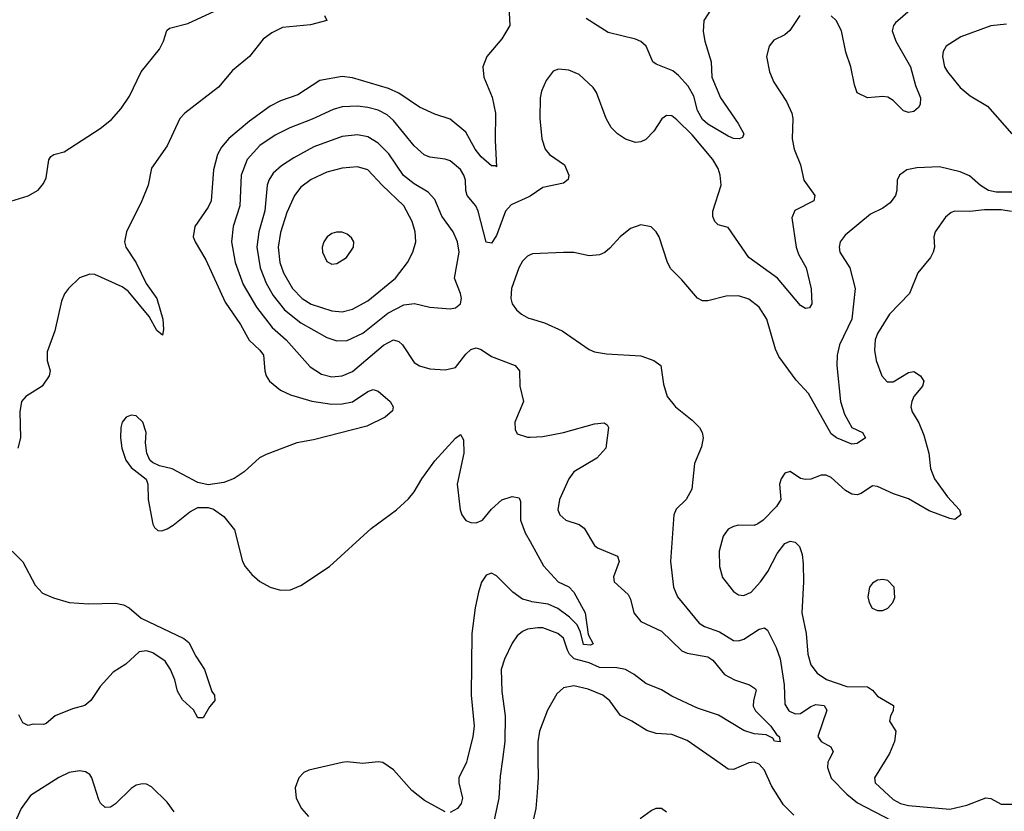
# Model space of a CAD drawing. Header units: inches. Extents: x 1649636 to 1815363, y 506543 to 641975.
# Tile 486 of 656: x 1748018 to 1751842, y 549799 to 552873. Entities that reach past the tile are written whole.
import ezdxf

# ---------------------------------------------------------------- set-up
doc = ezdxf.new("R2010")
doc.units = ezdxf.units.IN
doc.header["$MEASUREMENT"] = 0
for name, color, linetype in [('B7544', 7, 'Continuous'), ('B7545', 7, 'Continuous'), ('B7554', 7, 'Continuous'), ('B7555', 7, 'Continuous')]:
    doc.layers.add(name, color=color, linetype=linetype)

msp = doc.modelspace()

# ---------------------------------------------------------------- linework, layer by layer
at = {"layer": 'B7544', "color": 5}
for points, elevation in [([(1749755.8, 550000), (1749753.4, 549990), (1749723.2, 549930), (1749722.8, 549910), (1749737.2, 549850), (1749732.1, 549830), (1749717.8, 549810), (1749690, 549794.8)], 520), ([(1749892.6, 550000), (1749884.1, 549935.9), (1749878.6, 549850), (1749852.5, 549730), (1749840.6, 549630), (1749846.2, 549570), (1749868.1, 549490), (1749886.7, 549450), (1749906.3, 549430), (1749945.5, 549410), (1749970, 549406.6), (1750000, 549410.5)], 540), ([(1749670, 549798), (1749590, 549841), (1749540.7, 549880.7), (1749470, 549960.5), (1749428.6, 549988.6), (1749410, 549991.1), (1749350, 549984.4), (1749290, 549991.4), (1749270, 549989.1), (1749141, 549959), (1749121.7, 549950), (1749101.6, 549930), (1749087.9, 549890), (1749090.9, 549850), (1749111.7, 549810), (1749138.9, 549778.9)], 520), ([(1748617.9, 549797.9), (1748590, 549835.5), (1748530, 549895), (1748510, 549904.2), (1748494.1, 549905.9), (1748470, 549900.4), (1748450, 549887.4), (1748390, 549829), (1748370, 549815.7), (1748350, 549813.6), (1748331, 549831), (1748324.3, 549844.3), (1748297.9, 549930), (1748290, 549942.4), (1748273.2, 549953.2), (1748250, 549956.9), (1748210, 549949.9), (1748170, 549930.9), (1748059.2, 549860.8), (1748023, 549810), (1747970, 549692.8)], 520)]:
    msp.add_lwpolyline(points, dxfattribs=dict(at, elevation=elevation))
at = {"layer": 'B7545', "color": 5}
for points, elevation in [([(1749916.6, 552950), (1749920.8, 552850), (1749890, 552798.7), (1749831.6, 552730), (1749816.9, 552690), (1749820.6, 552650), (1749852.2, 552572.2), (1749865.8, 552510), (1749864.2, 552404.2), (1749870, 552302), (1749866, 552306), (1749850, 552306), (1749810, 552341), (1749786.7, 552370), (1749750, 552435.8), (1749690, 552486.2), (1749630, 552506.6), (1749570, 552533.9), (1749490, 552588.3), (1749450, 552606.2), (1749310, 552647.9), (1749270, 552652.7), (1749182.8, 552637.2), (1749098.2, 552581.8), (1749030, 552558.1), (1748990, 552537.1), (1748910, 552479), (1748830, 552411.7), (1748801.3, 552378.7), (1748785.8, 552350), (1748770.1, 552290), (1748760.7, 552170), (1748750, 552145.6), (1748698.4, 552070), (1748691.8, 552030), (1748699, 552010), (1748740.2, 551940.2), (1748815.8, 551775.8), (1748874.8, 551690), (1748909, 551629), (1748950.2, 551590), (1748964.1, 551570), (1748969.5, 551509.5), (1748974.7, 551490), (1748987.3, 551470), (1749030, 551435), (1749070, 551416.8), (1749151.7, 551391.7), (1749230, 551380.5), (1749270, 551381.1), (1749310, 551389.6), (1749370, 551429.4), (1749390, 551436.6), (1749410, 551430.2), (1749456.9, 551390), (1749467.8, 551370), (1749465.3, 551354.7), (1749437, 551330), (1749365.8, 551294.2), (1749158.3, 551241.7), (1749093.4, 551230), (1748974.6, 551185.4), (1748948.7, 551171.3), (1748890, 551117.7), (1748850, 551092.2), (1748810, 551076.4), (1748750, 551067.3), (1748710, 551076.2), (1748610, 551129.6), (1748560.8, 551140.8), (1748533.7, 551153.7), (1748522.8, 551162.8), (1748511.2, 551190), (1748506.3, 551230), (1748508.2, 551270), (1748495.4, 551310), (1748470, 551335.1), (1748450, 551336.9), (1748431, 551330), (1748414.9, 551310), (1748410.4, 551290), (1748408.8, 551250), (1748414, 551210), (1748430, 551162.8), (1748450, 551134), (1748508.5, 551088.5), (1748514.9, 551070), (1748517, 551010), (1748534.6, 550914.6), (1748541.1, 550901.1), (1748554, 550890), (1748570, 550888.9), (1748590, 550896.5), (1748614, 550910), (1748678, 550962), (1748710, 550978.4), (1748750, 550979.5), (1748770, 550972.4), (1748810, 550944.2), (1748852.2, 550892.2), (1748883, 550770), (1748893, 550750), (1748918.6, 550718.6), (1748950, 550692.3), (1748990.1, 550670.1), (1749030, 550658), (1749070, 550659.3), (1749110, 550676.5), (1749220.5, 550750), (1749382.9, 550897.1), (1749481.6, 550970), (1749527.6, 551012.4), (1749550, 551040.3), (1749579.1, 551090), (1749630, 551160.7), (1749710, 551247.8), (1749730, 551262.4), (1749741.6, 551241.6), (1749742.2, 551190), (1749716.3, 551070), (1749727.8, 550970), (1749734.7, 550950), (1749750, 550929.2), (1749770, 550920.2), (1749790, 550919.3), (1749815.6, 550930), (1749850, 550972.8), (1749890, 551009.1), (1749930, 551022.3), (1749957.2, 551017.2), (1749962.8, 551002.8), (1749962.4, 550930), (1749981, 550881), (1750000, 550847)], 520), ([(1747950, 552158.3), (1748050.4, 552189.6), (1748089.1, 552210.9), (1748110, 552237.6), (1748120.4, 552259.6), (1748130.7, 552329.3), (1748138.2, 552341.8), (1748149.8, 552350.2), (1748190, 552360.2), (1748330, 552451), (1748374.5, 552485.5), (1748412.3, 552527.7), (1748443.5, 552576.5), (1748489.6, 552670), (1748560.9, 552759.1), (1748576.3, 552790), (1748588.8, 552831.2), (1748599.9, 552840.1), (1748670, 552858.4), (1748773.9, 552906.1)], 480), ([(1749201, 552890), (1749211, 552870), (1749147.5, 552852.5), (1749037.7, 552842.3), (1748997.4, 552822.6), (1748963, 552797), (1748910, 552730.8), (1748843.8, 552676.2), (1748790, 552610.7), (1748658.9, 552510), (1748639.5, 552490), (1748590, 552383), (1748530, 552296.2), (1748516.3, 552230), (1748492.4, 552170), (1748432.4, 552050), (1748425.1, 552010), (1748429.4, 551990), (1748470, 551929.4), (1748508.3, 551848.3), (1748550.2, 551790), (1748574, 551710), (1748576.5, 551670), (1748571.6, 551648.4), (1748550, 551666.3), (1748520.5, 551720.5), (1748438.7, 551818.7), (1748416.1, 551836.1), (1748310, 551884), (1748290, 551885.6), (1748249.8, 551870.2), (1748206.5, 551830), (1748191.2, 551808.8), (1748179.7, 551779.7), (1748154.6, 551665.4), (1748123.7, 551583.7), (1748124, 551550), (1748136.3, 551510), (1748131.6, 551490), (1748104.7, 551450), (1748041.7, 551410), (1748025, 551390), (1748017.7, 551350), (1748020.2, 551250), (1748010.3, 551210)], 480), ([(1750000, 552188.4), (1749994.9, 552185.1), (1749926.4, 552153.6), (1749905.1, 552130), (1749870, 552034.7), (1749850, 552005.6), (1749829.4, 552009.4), (1749798.9, 552130), (1749789.2, 552150), (1749755.6, 552190), (1749749.9, 552210), (1749748.6, 552250), (1749743, 552270), (1749730, 552290.8), (1749690, 552324.8), (1749670, 552331.5), (1749610, 552339), (1749588.4, 552348.4), (1749550, 552383.7), (1749470, 552482.3), (1749444.3, 552504.3), (1749410, 552521.2), (1749370, 552532.5), (1749330, 552537.7), (1749270, 552534.2), (1749235.2, 552524.8), (1749153.3, 552486.7), (1749066.4, 552453.6), (1749010, 552425.2), (1748950, 552384.1), (1748901.2, 552330), (1748877.5, 552270), (1748872.3, 552150), (1748846.4, 552070), (1748840.1, 552010), (1748854.6, 551930), (1748885.1, 551845.1), (1748937.1, 551757.1), (1748998.1, 551678.1), (1749052, 551630), (1749145.7, 551525.7), (1749190, 551497.3), (1749230, 551487), (1749270, 551490.1), (1749310, 551506.5), (1749430, 551609.5), (1749470, 551630.1), (1749490, 551623.9), (1749503.9, 551610), (1749550, 551542.3), (1749570, 551529.1), (1749610, 551517.8), (1749670, 551513.1), (1749710, 551522), (1749750, 551574.9), (1749770, 551593), (1749790, 551598.6), (1749810, 551592.4), (1749850, 551565.2), (1749942.6, 551530), (1749959.2, 551510), (1749960.2, 551450), (1749974.7, 551390), (1749941.3, 551310), (1749942.4, 551282.4), (1749950, 551265.5), (1749990, 551252), (1750000, 551252.5)], 540), ([(1750000, 551959.7), (1749990, 551955.4), (1749970, 551935.1), (1749955.8, 551910), (1749928.2, 551830), (1749924.7, 551790), (1749930.2, 551770.2), (1749946.9, 551746.9), (1749966.4, 551730), (1749994.4, 551714.4), (1750000, 551712.7)], 560), ([(1747946.5, 550850), (1748030, 550767.6), (1748077.3, 550677.3), (1748106.3, 550646.3), (1748148.2, 550628.2), (1748210.2, 550610.2), (1748284.7, 550604.7), (1748390, 550607), (1748421, 550601), (1748442.4, 550590), (1748489, 550549), (1748654.9, 550470), (1748675.1, 550455.1), (1748701.3, 550401.3), (1748735.3, 550350), (1748764.4, 550264.4), (1748774, 550250), (1748776, 550230), (1748755.2, 550204.8), (1748730, 550162), (1748710, 550162), (1748693.2, 550193.2), (1748650, 550232.7), (1748630, 550266), (1748620.3, 550310), (1748603.9, 550350), (1748582, 550382), (1748534.3, 550414.3), (1748510, 550422.8), (1748481.7, 550418.3), (1748430, 550371.1), (1748380.8, 550339.2), (1748330, 550284.5), (1748293.9, 550230), (1748270, 550210.6), (1748222.8, 550197.2), (1748154.7, 550170), (1748119.8, 550140.2), (1748110, 550136.8), (1748070, 550138.1), (1748050, 550132.8), (1748030, 550143.5), (1748013.9, 550173.9)], 480), ([(1750000, 550614.9), (1749970, 550623.5), (1749933.5, 550650), (1749870, 550713.3), (1749850, 550723.8), (1749830, 550716.8), (1749811.2, 550688.8), (1749799.8, 550650), (1749786.9, 550590), (1749773.9, 550490), (1749770.9, 550250), (1749782.9, 550130), (1749777.6, 550090), (1749755.8, 550000)], 520), ([(1750000, 550507.8), (1749990, 550506.2), (1749970, 550497.7), (1749950, 550481.3), (1749930, 550451.8), (1749900.2, 550390), (1749888.1, 550350), (1749890, 550264.7), (1749902.9, 550170), (1749901.9, 550070), (1749892.6, 550000)], 540)]:
    msp.add_lwpolyline(points, dxfattribs=dict(at, elevation=elevation))
for points, elevation in [([(1749330, 552426.1), (1749270, 552419.6), (1749160.6, 552379.4), (1749082.7, 552337.3), (1749034.8, 552305.2), (1749002.7, 552277.3), (1748984.8, 552250), (1748979, 552230), (1748969.3, 552130.7), (1748946, 552050), (1748938.8, 551990), (1748951.7, 551910), (1748974.7, 551850), (1749002.3, 551802.3), (1749045.9, 551745.9), (1749110, 551696.1), (1749210, 551639.5), (1749250, 551626.7), (1749290, 551628.1), (1749350, 551656.4), (1749446.9, 551733.1), (1749510, 551765.3), (1749551.3, 551771.3), (1749610, 551757), (1749690, 551750.4), (1749710, 551754.9), (1749729.4, 551770), (1749733.3, 551790), (1749729.6, 551810), (1749706, 551870), (1749723.9, 551970), (1749718.1, 552010), (1749701.4, 552050), (1749656.8, 552110), (1749630, 552175.1), (1749603.9, 552203.9), (1749550, 552236.2), (1749508.5, 552268.5), (1749451.9, 552351.9), (1749410, 552393.2), (1749370, 552418.2)], 560), ([(1749330, 552301.2), (1749270, 552296.3), (1749210, 552281.4), (1749150, 552252.3), (1749110, 552222.4), (1749084.5, 552190), (1749055.4, 552124.6), (1749030, 552046.3), (1749021.7, 551990), (1749028, 551930), (1749042.5, 551890), (1749076.6, 551830), (1749114.6, 551790), (1749150, 551768.5), (1749230, 551742.3), (1749270, 551739.3), (1749310, 551749.1), (1749370, 551782), (1749477.5, 551870), (1749523.4, 551930), (1749544.2, 551970), (1749556.1, 552010), (1749553, 552050), (1749541.7, 552090), (1749509.9, 552150), (1749425.2, 552230), (1749370, 552289.8)], 580), ([(1749248.4, 552048.4), (1749230, 552042.6), (1749212.4, 552030), (1749198.6, 552010), (1749192.5, 551990), (1749193.9, 551970), (1749210, 551933.8), (1749230, 551923.6), (1749250, 551926.6), (1749287.2, 551950), (1749314, 551990), (1749315.3, 552010), (1749306.2, 552026.2), (1749290, 552039.8), (1749270, 552047.9)], 620)]:
    msp.add_lwpolyline(points, close=True, dxfattribs=dict(at, elevation=elevation))
at = {"layer": 'B7554', "color": 5}
for points, elevation in [([(1750030.6, 550000), (1750031.1, 549930), (1750027.3, 549872.7), (1750021.8, 549810), (1750003.9, 549730)], 560), ([(1751024.6, 549784.6), (1750984.5, 549824.5), (1750938.2, 549898.2), (1750910, 549959.4), (1750890, 549982.8), (1750870, 549989.9), (1750850, 549987.9), (1750790, 549962), (1750770, 549962.7), (1750716.3, 550000)], 560), ([(1751162.2, 550000), (1751157.1, 549990), (1751154.8, 549970), (1751170, 549927.7), (1751230, 549865.5), (1751272.1, 549832.1), (1751403.5, 549763.5)], 560), ([(1751381.5, 550000), (1751338, 549930), (1751340.3, 549910), (1751410, 549845.7), (1751438.3, 549830), (1751470, 549822.5), (1751630, 549808.3), (1751696.7, 549823.3), (1751770, 549851.8), (1751790, 549849.2), (1751830, 549827.1), (1751890, 549827)], 580), ([(1750428.2, 549771.8), (1750470, 549803.1), (1750490, 549811.8), (1750510, 549812), (1750530, 549797.1)], 560)]:
    msp.add_lwpolyline(points, dxfattribs=dict(at, elevation=elevation))
at = {"layer": 'B7555', "color": 5}
for points, elevation in [([(1750700.2, 552910), (1750674.9, 552870), (1750672.7, 552827.3), (1750678.6, 552790), (1750703.1, 552710), (1750706, 552650), (1750739.1, 552570), (1750808.5, 552470), (1750830.4, 552430), (1750824.5, 552415.5), (1750812, 552410), (1750790, 552411.5), (1750770, 552421), (1750690, 552467.9), (1750670, 552485), (1750650, 552521), (1750636.1, 552576.1), (1750614.6, 552614.6), (1750576.5, 552656.5), (1750554, 552674), (1750490, 552700.3), (1750477.2, 552710), (1750451.5, 552770), (1750430, 552788.8), (1750410, 552798), (1750303.1, 552823.1), (1750217.5, 552877.5)], 520), ([(1751476.5, 552910), (1751419.6, 552860.4), (1751411.4, 552850), (1751406.9, 552830), (1751420.9, 552790), (1751477.5, 552690), (1751497.5, 552617.5), (1751517, 552570), (1751515.6, 552544.4), (1751508.2, 552531.8), (1751490, 552517.2), (1751470, 552512.7), (1751450, 552519.3), (1751410, 552559.3), (1751390, 552572), (1751370, 552574.5), (1751310, 552569.6), (1751270, 552589.6), (1751259.6, 552619.6), (1751245.4, 552690), (1751226.5, 552746.5), (1751209.9, 552829.9), (1751188.7, 552870), (1751170, 552888.7)], 540), ([(1751048.1, 552890), (1751009.4, 552830.6), (1750990, 552814), (1750946.3, 552793.7), (1750928.4, 552770), (1750918.4, 552730), (1750930.4, 552670), (1750947, 552630), (1750995.5, 552555.5), (1751016.5, 552510), (1751020.3, 552490), (1751017.7, 552410), (1751025.3, 552370), (1751050.1, 552310.1), (1751062.9, 552250), (1751106.5, 552190), (1751101.7, 552170), (1751027.9, 552132.1), (1751016.7, 552103.3), (1751034.1, 551990), (1751043.2, 551963.2), (1751071.8, 551910), (1751091.5, 551828.5), (1751094.6, 551770), (1751085.5, 551754.5), (1751070, 551751.8), (1751050, 551762.9), (1750960.4, 551870), (1750849.8, 551950), (1750770, 552065.6), (1750730, 552076.9), (1750717.7, 552090), (1750709.2, 552109.2), (1750709.2, 552130), (1750741.7, 552230), (1750738.4, 552270), (1750730, 552295.4), (1750710, 552329.8), (1750630, 552425.5), (1750570, 552484.7), (1750550, 552499.6), (1750530, 552500.9), (1750512.2, 552487.8), (1750480.3, 552439.7), (1750450, 552407.8), (1750430, 552398.9), (1750410, 552396.4), (1750370, 552408.7), (1750338.9, 552430), (1750314.6, 552454.6), (1750295.6, 552490), (1750258.5, 552590), (1750245.1, 552610), (1750190, 552659.7), (1750150, 552677.4), (1750110, 552681.3), (1750090, 552673.3), (1750062.7, 552637.3), (1750044.9, 552595.1), (1750039.7, 552570), (1750038.4, 552490), (1750045.2, 552410), (1750058, 552370), (1750075.6, 552350), (1750133.2, 552310), (1750151.1, 552270), (1750147.9, 552252.1), (1750130, 552238.7), (1750050, 552221.6), (1750000, 552188.4)], 540), ([(1751850, 552856.1), (1751790, 552849.8), (1751672.9, 552807.1), (1751616.3, 552770), (1751604.4, 552750), (1751602, 552730), (1751610.3, 552690), (1751621.5, 552670), (1751670, 552610.2), (1751710, 552577.6), (1751776.9, 552536.9), (1751871.5, 552430)], 560), ([(1751890, 552203.8), (1751810, 552203.3), (1751780.4, 552210), (1751749.2, 552229.2), (1751707.1, 552267.1), (1751670, 552282.8), (1751590, 552301.8), (1751502.1, 552297.9), (1751464, 552290), (1751434.4, 552270), (1751426.3, 552250), (1751425, 552210), (1751419.7, 552190), (1751398.6, 552161.4), (1751370, 552141.1), (1751322, 552118), (1751223.5, 552036.5), (1751204.7, 552010), (1751200.7, 551990), (1751203.2, 551970), (1751242.4, 551910), (1751263.2, 551830), (1751250.1, 551710), (1751202, 551610), (1751192.9, 551570), (1751190.9, 551530), (1751206, 551390), (1751221.5, 551341.5), (1751249.2, 551289.2), (1751290.7, 551270), (1751303, 551250), (1751270, 551227.1), (1751250, 551225.3), (1751190, 551249.2), (1751170, 551265.3), (1751082, 551422), (1751033.4, 551473.4), (1750965.6, 551565.6), (1750953.4, 551593.4), (1750919.1, 551710), (1750890, 551757.4), (1750850, 551788.1), (1750810, 551800.8), (1750761, 551799), (1750690, 551782), (1750670, 551781.3), (1750650, 551791.5), (1750590, 551863), (1750546.3, 551906.3), (1750534.3, 551930), (1750501.6, 552030), (1750490, 552049.3), (1750470, 552069.4), (1750430, 552076.2), (1750390, 552062), (1750350.3, 552029.7), (1750310, 551986), (1750290, 551969.7), (1750270, 551960.5), (1750230, 551956.3), (1750170, 551969.6), (1750130, 551969.6), (1750010, 551964), (1750000, 551959.7)], 560), ([(1751870, 552127.9), (1751830, 552135.3), (1751765.5, 552134.5), (1751708.5, 552128.5), (1751650.2, 552129.8), (1751635.5, 552124.5), (1751614, 552106), (1751572.9, 552050), (1751567.9, 552030), (1751570.2, 551990), (1751565.5, 551970), (1751555.3, 551950), (1751506.3, 551890), (1751473.1, 551810), (1751396.1, 551730), (1751350, 551655.1), (1751340.7, 551630), (1751338, 551590), (1751344.7, 551550), (1751366.7, 551490), (1751386.8, 551466.8), (1751410, 551467.3), (1751470, 551502.7), (1751490, 551507.1), (1751516.9, 551490), (1751528.9, 551470), (1751523.6, 551450), (1751491.2, 551410), (1751482.6, 551390), (1751478.6, 551370), (1751483.6, 551350), (1751510, 551307.2), (1751530, 551259.5), (1751548.9, 551190), (1751555.4, 551130), (1751571.3, 551090), (1751620.9, 551020.9), (1751667.6, 550970), (1751672.7, 550950), (1751650, 550932.8), (1751630, 550935.8), (1751550, 550966.5), (1751470, 551013.1), (1751412.2, 551032.2), (1751350, 551060.4), (1751330, 551062.6), (1751286, 551034), (1751270, 551028.7), (1751250, 551030.8), (1751224.7, 551044.7), (1751170, 551095.4), (1751150, 551105.1), (1751130, 551105.1), (1751090, 551089.6), (1751070, 551087.6), (1751050, 551092), (1751010, 551119.3), (1750990, 551112.7), (1750975.5, 551090), (1750968.4, 551070), (1750974, 551010), (1750957.1, 550982.9), (1750904.9, 550930), (1750884.4, 550915.6), (1750870, 550909.7), (1750810, 550909.8), (1750790, 550905.3), (1750770, 550894.5), (1750750, 550867.3), (1750735, 550810), (1750735.2, 550750), (1750747.8, 550707.8), (1750790, 550652.6), (1750810, 550640.2), (1750830, 550637.4), (1750858.2, 550650), (1750895, 550690), (1750923.7, 550730), (1750959.7, 550800.3), (1750990, 550839.3), (1751010, 550848.4), (1751030, 550844.4), (1751047.1, 550827.1), (1751056.9, 550796.9), (1751060.5, 550760.5), (1751062.1, 550690), (1751055.8, 550570), (1751071.8, 550490), (1751078.3, 550410), (1751090, 550367.8), (1751115.3, 550335.3), (1751150.9, 550310.9), (1751230, 550283.9), (1751310, 550282.5), (1751330, 550270.2), (1751350, 550246), (1751411.7, 550210), (1751410.2, 550190), (1751399.6, 550170), (1751395.8, 550150), (1751420.8, 550110), (1751416, 550070), (1751396.3, 550023.7), (1751381.5, 550000)], 580), ([(1750000, 551712.7), (1750055.9, 551695.9), (1750125.1, 551665.1), (1750230, 551592.2), (1750250, 551583.7), (1750296.2, 551576.2), (1750430, 551567.9), (1750480.7, 551550), (1750508, 551530), (1750518, 551458), (1750532, 551410), (1750564.4, 551370), (1750630, 551318), (1750658, 551290), (1750668.8, 551270), (1750671.8, 551250), (1750665.4, 551214.6), (1750638.4, 551150), (1750628.2, 551050), (1750606, 551010), (1750566.9, 550973.1), (1750558.9, 550950), (1750544.8, 550770), (1750556.6, 550670), (1750572, 550632), (1750656.5, 550530), (1750677.4, 550517.4), (1750736.3, 550496.3), (1750790, 550462.2), (1750810, 550461.4), (1750830, 550467.8), (1750890, 550507.2), (1750910, 550511.6), (1750922.2, 550502.2), (1750955.7, 550435.7), (1750971.7, 550391.7), (1750986.6, 550290), (1750990, 550216), (1751004.4, 550190), (1751030, 550178.3), (1751050, 550179.8), (1751090, 550206.6), (1751110, 550214.4), (1751142, 550210), (1751152.5, 550192.5), (1751117.8, 550090), (1751130.2, 550070.2), (1751168.7, 550050), (1751177.8, 550030), (1751162.2, 550000)], 560), ([(1750000, 551252.5), (1750050, 551255), (1750129.3, 551270), (1750250, 551303.9), (1750287.9, 551307.9), (1750299.9, 551299.9), (1750304.9, 551290), (1750293.7, 551210), (1750258.7, 551170), (1750170, 551116.9), (1750150.2, 551089.8), (1750114, 551010), (1750108.2, 550970), (1750115.3, 550950), (1750138.4, 550930), (1750190, 550912.9), (1750210, 550899), (1750250, 550832), (1750261.9, 550821.9), (1750339.5, 550790), (1750346.3, 550770), (1750324, 550710), (1750327.2, 550690), (1750380.9, 550640.9), (1750390, 550622.8), (1750402.8, 550570), (1750430, 550535.8), (1750510, 550499.1), (1750590, 550422.7), (1750610, 550413.7), (1750690, 550399.3), (1750710, 550386), (1750755.3, 550330), (1750793.4, 550310), (1750852.4, 550290), (1750875.5, 550275.5), (1750878.5, 550270), (1750867.3, 550230), (1750867.1, 550207.1), (1750875.7, 550190), (1750935.1, 550130), (1750957, 550097), (1750968, 550090), (1750971.1, 550068.9), (1750950, 550072), (1750943, 550083), (1750916.5, 550096.5), (1750870, 550100.6), (1750830, 550113.2), (1750732.1, 550172.1), (1750650, 550200.4), (1750550, 550246.5), (1750511, 550271), (1750450, 550295.7), (1750404.5, 550330), (1750370, 550349.4), (1750336.6, 550356.6), (1750270, 550358.2), (1750230, 550375.9), (1750171.8, 550391.8), (1750152.9, 550410), (1750144.9, 550424.9), (1750130, 550471.9), (1750108.2, 550490), (1750050, 550511.3), (1750030, 550512.3), (1750000, 550507.8)], 540), ([(1750000, 550847), (1750052.6, 550752.6), (1750109.1, 550690), (1750150.6, 550670.6), (1750170, 550650.3), (1750214.4, 550570), (1750225.3, 550485.3), (1750244.9, 550450), (1750235.3, 550444.7), (1750207.1, 550447.1), (1750195.4, 550495.4), (1750183.2, 550523.2), (1750153.5, 550553.5), (1750107.5, 550587.5), (1750070, 550604.3), (1750007.2, 550612.8), (1750000, 550614.9)], 520), ([(1750716.3, 550000), (1750610, 550073.8), (1750550, 550098.2), (1750490, 550101.4), (1750453.7, 550113.7), (1750395.6, 550150), (1750351.2, 550171.2), (1750310, 550228.2), (1750282.4, 550250), (1750226, 550274), (1750170, 550287.1), (1750130, 550278.7), (1750104.3, 550255.7), (1750067.3, 550192.7), (1750037.1, 550110), (1750030.2, 550069.8), (1750030.6, 550000)], 560)]:
    msp.add_lwpolyline(points, dxfattribs=dict(at, elevation=elevation))
at = {"layer": 'B7555', "color": 5, "elevation": 620}
msp.add_lwpolyline([(1751370, 550699.8), (1751350, 550697), (1751330, 550684.7), (1751318.8, 550670), (1751312.1, 550632.1), (1751316.5, 550610), (1751328.7, 550588.7), (1751350, 550579.2), (1751370, 550579.7), (1751390, 550588.2), (1751408.7, 550610), (1751416.8, 550630), (1751414.2, 550670), (1751390, 550695)], close=True, dxfattribs=at)

doc.saveas('drawing.dxf')
